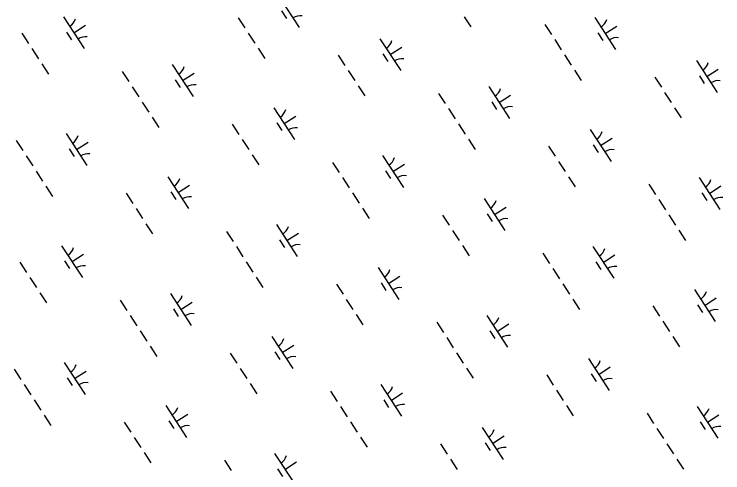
# Model space of a CAD drawing. Extents: x 3953924 to 3974542, y 193747 to 216192.
# Drawn here: x 3965183 to 3966114, y 209558 to 210161 of the extents above; entities that cross this region are included whole.
import ezdxf

# ---------------------------------------------------------------- set-up
doc = ezdxf.new("R2010")
doc.units = 0
doc.layers.add('V-WETL-SWMP', color=7, linetype='Continuous')

msp = doc.modelspace()

# ---------------------------------------------------------------- linework, layer by layer
at = {"layer": 'V-WETL-SWMP'}
for p, q in [((3965529.93, 210185.74), (3965557.21, 210143.83)), ((3965533.83, 210165.6), (3965540.38, 210155.55)), ((3965247.64, 210157.95), (3965274.91, 210116.05)), ((3965477.2, 210156.69), (3965485.93, 210143.28)), ((3965774.19, 210157.96), (3965782.91, 210144.55)), ((3965945.65, 210156.91), (3965972.92, 210115)), ((3965261.27, 210137), (3965276.36, 210146.82)), ((3965879.83, 210147.97), (3965888.55, 210134.57)), ((3965959.28, 210135.95), (3965974.37, 210145.77)), ((3965192.88, 210136.27), (3965201.61, 210122.86)), ((3965251.54, 210137.82), (3965258.08, 210127.76)), ((3965490.3, 210136.58), (3965499.03, 210123.17)), ((3965949.55, 210136.77), (3965956.09, 210126.72)), ((3965663.35, 210129.12), (3965690.63, 210087.22)), ((3965892.92, 210127.86), (3965901.65, 210114.45)), ((3965205.97, 210116.16), (3965214.7, 210102.75)), ((3965503.39, 210116.46), (3965512.12, 210103.05)), ((3965676.99, 210108.17), (3965692.08, 210117.99)), ((3965608.6, 210107.44), (3965617.32, 210094.03)), ((3965667.25, 210108.99), (3965673.8, 210098.93)), ((3965906.01, 210107.75), (3965914.74, 210094.34)), ((3965219.07, 210096.05), (3965227.8, 210082.64)), ((3965390.53, 210094.99), (3965417.8, 210053.09)), ((3966079.07, 210100.29), (3966106.34, 210058.39)), ((3965324.71, 210086.06), (3965333.43, 210072.65)), ((3965621.69, 210087.33), (3965630.42, 210073.92)), ((3965919.11, 210087.63), (3965927.83, 210074.22)), ((3966092.71, 210079.34), (3966107.79, 210089.16)), ((3965404.16, 210074.04), (3965419.25, 210083.86)), ((3966024.31, 210078.61), (3966033.04, 210065.2)), ((3966082.97, 210080.16), (3966089.51, 210070.1)), ((3965337.8, 210065.95), (3965346.53, 210052.54)), ((3965394.43, 210074.86), (3965400.97, 210064.8)), ((3965634.78, 210067.22), (3965643.51, 210053.81)), ((3965806.24, 210066.16), (3965833.52, 210024.26)), ((3965740.42, 210057.23), (3965749.15, 210043.82)), ((3966037.4, 210058.5), (3966046.13, 210045.09)), ((3965819.88, 210045.21), (3965834.97, 210055.03)), ((3965350.89, 210045.83), (3965359.62, 210032.42)), ((3965523.95, 210038.38), (3965551.22, 209996.47)), ((3965810.14, 210046.03), (3965816.69, 210035.97)), ((3966050.5, 210038.38), (3966059.23, 210024.98)), ((3965753.51, 210037.12), (3965762.24, 210023.71)), ((3965363.99, 210025.72), (3965372.71, 210012.31)), ((3965537.59, 210017.42), (3965552.67, 210027.24)), ((3965469.19, 210016.7), (3965477.92, 210003.29)), ((3965527.85, 210018.24), (3965534.39, 210008.19)), ((3965766.61, 210017), (3965775.34, 210003.59)), ((3965251.12, 210004.25), (3965278.4, 209962.34)), ((3965939.66, 210009.55), (3965966.94, 209967.64)), ((3965185.3, 209995.32), (3965194.03, 209981.91)), ((3965264.76, 209983.3), (3965279.85, 209993.12)), ((3965482.28, 209996.58), (3965491.01, 209983.18)), ((3965779.7, 209996.89), (3965788.43, 209983.48)), ((3965953.3, 209988.59), (3965968.39, 209998.41)), ((3965255.02, 209984.12), (3965261.57, 209974.06)), ((3965884.91, 209987.87), (3965893.64, 209974.46)), ((3965943.56, 209989.41), (3965950.11, 209979.36)), ((3965198.39, 209975.2), (3965207.12, 209961.79)), ((3965495.38, 209976.47), (3965504.11, 209963.06)), ((3965666.84, 209975.42), (3965694.11, 209933.51)), ((3965601.02, 209966.49), (3965609.75, 209953.08)), ((3965680.48, 209954.47), (3965695.56, 209964.29)), ((3965898, 209967.75), (3965906.73, 209954.34)), ((3965211.49, 209955.09), (3965220.22, 209941.68)), ((3965670.74, 209955.28), (3965677.28, 209945.23)), ((3965384.54, 209947.63), (3965411.82, 209905.73)), ((3965614.11, 209946.37), (3965622.84, 209932.96)), ((3965911.09, 209947.64), (3965919.82, 209934.23)), ((3966082.55, 209946.59), (3966109.83, 209904.68)), ((3965398.18, 209926.68), (3965413.27, 209936.5)), ((3966016.73, 209937.65), (3966025.46, 209924.25)), ((3965224.58, 209934.97), (3965233.31, 209921.56)), ((3965388.44, 209927.5), (3965394.99, 209917.44)), ((3965627.2, 209926.26), (3965635.93, 209912.85)), ((3966086.45, 209926.45), (3966093, 209916.4)), ((3966096.19, 209925.63), (3966111.28, 209935.45)), ((3965329.79, 209925.95), (3965338.52, 209912.54)), ((3965800.26, 209918.8), (3965827.54, 209876.9)), ((3966029.83, 209917.54), (3966038.55, 209904.13)), ((3965813.9, 209897.85), (3965828.98, 209907.67)), ((3965342.88, 209905.84), (3965351.61, 209892.43)), ((3965640.3, 209906.14), (3965649.03, 209892.73)), ((3965804.16, 209898.67), (3965810.7, 209888.61)), ((3965745.5, 209897.12), (3965754.23, 209883.71)), ((3966042.92, 209897.43), (3966051.65, 209884.02)), ((3965355.97, 209885.73), (3965364.7, 209872.32)), ((3965527.43, 209884.67), (3965554.71, 209842.77)), ((3965461.61, 209875.74), (3965470.34, 209862.33)), ((3965541.07, 209863.72), (3965556.16, 209873.54)), ((3965758.6, 209877.01), (3965767.32, 209863.6)), ((3966056.01, 209877.31), (3966064.74, 209863.9)), ((3965531.33, 209864.54), (3965537.88, 209854.48)), ((3965245.14, 209856.89), (3965272.42, 209814.98)), ((3965474.71, 209855.63), (3965483.43, 209842.22)), ((3965771.69, 209856.9), (3965780.42, 209843.49)), ((3965943.15, 209855.84), (3965970.43, 209813.94)), ((3965258.78, 209835.94), (3965273.86, 209845.76)), ((3965877.33, 209846.91), (3965886.06, 209833.5)), ((3965956.79, 209834.89), (3965971.87, 209844.71)), ((3965190.38, 209835.21), (3965199.11, 209821.8)), ((3965249.04, 209836.75), (3965255.58, 209826.7)), ((3965487.8, 209835.51), (3965496.53, 209822.1)), ((3965947.05, 209835.71), (3965953.59, 209825.65)), ((3965660.85, 209828.06), (3965688.13, 209786.15)), ((3965890.42, 209826.8), (3965899.15, 209813.39)), ((3965203.48, 209815.1), (3965212.2, 209801.69)), ((3965500.89, 209815.4), (3965509.62, 209801.99)), ((3965674.49, 209807.1), (3965689.58, 209816.92)), ((3965606.1, 209806.38), (3965614.83, 209792.97)), ((3965664.75, 209807.92), (3965671.3, 209797.87)), ((3965903.51, 209806.68), (3965912.24, 209793.27)), ((3966076.57, 209799.23), (3966103.85, 209757.32)), ((3965216.57, 209794.98), (3965225.3, 209781.57)), ((3965388.03, 209793.93), (3965415.31, 209752.02)), ((3966090.21, 209778.27), (3966105.29, 209788.09)), ((3965322.21, 209785), (3965330.94, 209771.59)), ((3965401.67, 209772.98), (3965416.75, 209782.8)), ((3965619.19, 209786.26), (3965627.92, 209772.86)), ((3965916.61, 209786.57), (3965925.34, 209773.16)), ((3966021.81, 209777.55), (3966030.54, 209764.14)), ((3966080.47, 209779.09), (3966087.01, 209769.04)), ((3965391.93, 209773.8), (3965398.47, 209763.74)), ((3965335.3, 209764.88), (3965344.03, 209751.47)), ((3965632.28, 209766.15), (3965641.01, 209752.74)), ((3965803.74, 209765.1), (3965831.02, 209723.19)), ((3965737.92, 209756.17), (3965746.65, 209742.76)), ((3965817.38, 209744.15), (3965832.47, 209753.97)), ((3966034.91, 209757.43), (3966043.64, 209744.02)), ((3965348.39, 209744.77), (3965357.12, 209731.36)), ((3965807.64, 209744.96), (3965814.19, 209734.91)), ((3965521.45, 209737.31), (3965548.73, 209695.41)), ((3965751.02, 209736.05), (3965759.75, 209722.64)), ((3966048, 209737.32), (3966056.73, 209723.91)), ((3965361.49, 209724.65), (3965370.22, 209711.24)), ((3965535.09, 209716.36), (3965550.17, 209726.18)), ((3965466.69, 209715.63), (3965475.42, 209702.23)), ((3965525.35, 209717.18), (3965531.9, 209707.12)), ((3965764.11, 209715.94), (3965772.84, 209702.53)), ((3965248.62, 209703.18), (3965275.9, 209661.28)), ((3965937.16, 209708.48), (3965964.44, 209666.58)), ((3965182.8, 209694.25), (3965191.53, 209680.84)), ((3965479.79, 209695.52), (3965488.52, 209682.11)), ((3965777.2, 209695.82), (3965785.93, 209682.41)), ((3965950.8, 209687.53), (3965965.89, 209697.35)), ((3965262.26, 209682.23), (3965277.35, 209692.05)), ((3965882.41, 209686.8), (3965891.14, 209673.39)), ((3965941.06, 209688.35), (3965947.61, 209678.29)), ((3965252.52, 209683.05), (3965259.07, 209672.99)), ((3965492.88, 209675.41), (3965501.61, 209662)), ((3965195.9, 209674.14), (3965204.63, 209660.73)), ((3965664.34, 209674.35), (3965691.62, 209632.45)), ((3965895.5, 209666.69), (3965904.23, 209653.28)), ((3965598.52, 209665.42), (3965607.25, 209652.01)), ((3965677.98, 209653.4), (3965693.06, 209663.22)), ((3965208.99, 209654.02), (3965217.72, 209640.61)), ((3965668.24, 209654.22), (3965674.79, 209644.16)), ((3965382.04, 209646.57), (3965409.32, 209604.66)), ((3965611.61, 209645.31), (3965620.34, 209631.9)), ((3965908.6, 209646.58), (3965917.32, 209633.17)), ((3966080.05, 209645.52), (3966107.33, 209603.62)), ((3965222.08, 209633.91), (3965230.81, 209620.5)), ((3965395.68, 209625.62), (3965410.77, 209635.44)), ((3966014.23, 209636.59), (3966022.96, 209623.18)), ((3966093.69, 209624.57), (3966108.78, 209634.39)), ((3965327.29, 209624.89), (3965336.02, 209611.48)), ((3965385.94, 209626.43), (3965392.49, 209616.38)), ((3965624.71, 209625.19), (3965633.43, 209611.78)), ((3966083.95, 209625.39), (3966090.5, 209615.33)), ((3965797.76, 209617.74), (3965825.04, 209575.83)), ((3966027.33, 209616.48), (3966036.06, 209603.07)), ((3965340.38, 209604.78), (3965349.11, 209591.37)), ((3965637.8, 209605.08), (3965646.53, 209591.67)), ((3965811.4, 209596.78), (3965826.48, 209606.6)), ((3965743, 209596.06), (3965751.73, 209582.65)), ((3965801.66, 209597.6), (3965808.21, 209587.55)), ((3966040.42, 209596.36), (3966049.15, 209582.95)), ((3965353.48, 209584.66), (3965362.2, 209571.25)), ((3965524.94, 209583.61), (3965552.21, 209541.7)), ((3965459.11, 209574.68), (3965467.84, 209561.27)), ((3965538.57, 209562.66), (3965553.66, 209572.48)), ((3965756.1, 209575.95), (3965764.83, 209562.54)), ((3966053.51, 209576.25), (3966062.24, 209562.84)), ((3965528.83, 209563.48), (3965535.38, 209553.42))]:
    msp.add_line(p, q, dxfattribs=at)
for centre, start, end in [((3965558.84, 210141.77), 82.29009, 123.83375), ((3965246.4, 210160.28), 302.29009, 343.83375), ((3965944.41, 210159.23), 302.29009, 343.83375), ((3965276.54, 210113.98), 82.29009, 123.83375), ((3965662.12, 210131.45), 302.29009, 343.83375), ((3965974.55, 210112.93), 82.29009, 123.83375), ((3965692.26, 210085.15), 82.29009, 123.83375), ((3966077.84, 210102.62), 302.29009, 343.83375), ((3965389.29, 210097.32), 302.29009, 343.83375), ((3965419.43, 210051.02), 82.29009, 123.83375), ((3966107.97, 210056.32), 82.29009, 123.83375), ((3965805.01, 210068.49), 302.29009, 343.83375), ((3965835.15, 210022.19), 82.29009, 123.83375), ((3965522.72, 210040.7), 302.29009, 343.83375), ((3965552.85, 209994.41), 82.29009, 123.83375), ((3965249.89, 210006.57), 302.29009, 343.83375), ((3965938.43, 210011.87), 302.29009, 343.83375), ((3965968.57, 209965.57), 82.29009, 123.83375), ((3965280.03, 209960.28), 82.29009, 123.83375), ((3965665.61, 209977.74), 302.29009, 343.83375), ((3965383.31, 209949.96), 302.29009, 343.83375), ((3965695.74, 209931.45), 82.29009, 123.83375), ((3966081.32, 209948.91), 302.29009, 343.83375), ((3965413.45, 209903.66), 82.29009, 123.83375), ((3966111.46, 209902.62), 82.29009, 123.83375), ((3965799.03, 209921.13), 302.29009, 343.83375), ((3965829.16, 209874.83), 82.29009, 123.83375), ((3965526.2, 209887), 302.29009, 343.83375), ((3965243.91, 209859.21), 302.29009, 343.83375), ((3965556.34, 209840.7), 82.29009, 123.83375), ((3965941.92, 209858.17), 302.29009, 343.83375), ((3965274.04, 209812.92), 82.29009, 123.83375), ((3965659.62, 209830.38), 302.29009, 343.83375), ((3965972.05, 209811.87), 82.29009, 123.83375), ((3965689.76, 209784.09), 82.29009, 123.83375), ((3966075.34, 209801.55), 302.29009, 343.83375), ((3965386.8, 209796.25), 302.29009, 343.83375), ((3966105.48, 209755.25), 82.29009, 123.83375), ((3965416.93, 209749.96), 82.29009, 123.83375), ((3965802.51, 209767.42), 302.29009, 343.83375), ((3965520.22, 209739.64), 302.29009, 343.83375), ((3965832.65, 209721.13), 82.29009, 123.83375), ((3965550.36, 209693.34), 82.29009, 123.83375), ((3965935.93, 209710.81), 302.29009, 343.83375), ((3965247.39, 209705.51), 302.29009, 343.83375), ((3965277.53, 209659.21), 82.29009, 123.83375), ((3965966.07, 209664.51), 82.29009, 123.83375), ((3965663.11, 209676.68), 302.29009, 343.83375), ((3965693.25, 209630.38), 82.29009, 123.83375), ((3965380.81, 209648.89), 302.29009, 343.83375), ((3966078.82, 209647.85), 302.29009, 343.83375), ((3965410.95, 209602.6), 82.29009, 123.83375), ((3966108.96, 209601.55), 82.29009, 123.83375), ((3965796.53, 209620.06), 302.29009, 343.83375), ((3965826.67, 209573.77), 82.29009, 123.83375), ((3965523.7, 209585.93), 302.29009, 343.83375)]:
    msp.add_arc(centre, 17.62, start, end, dxfattribs=at)

doc.saveas('drawing.dxf')
